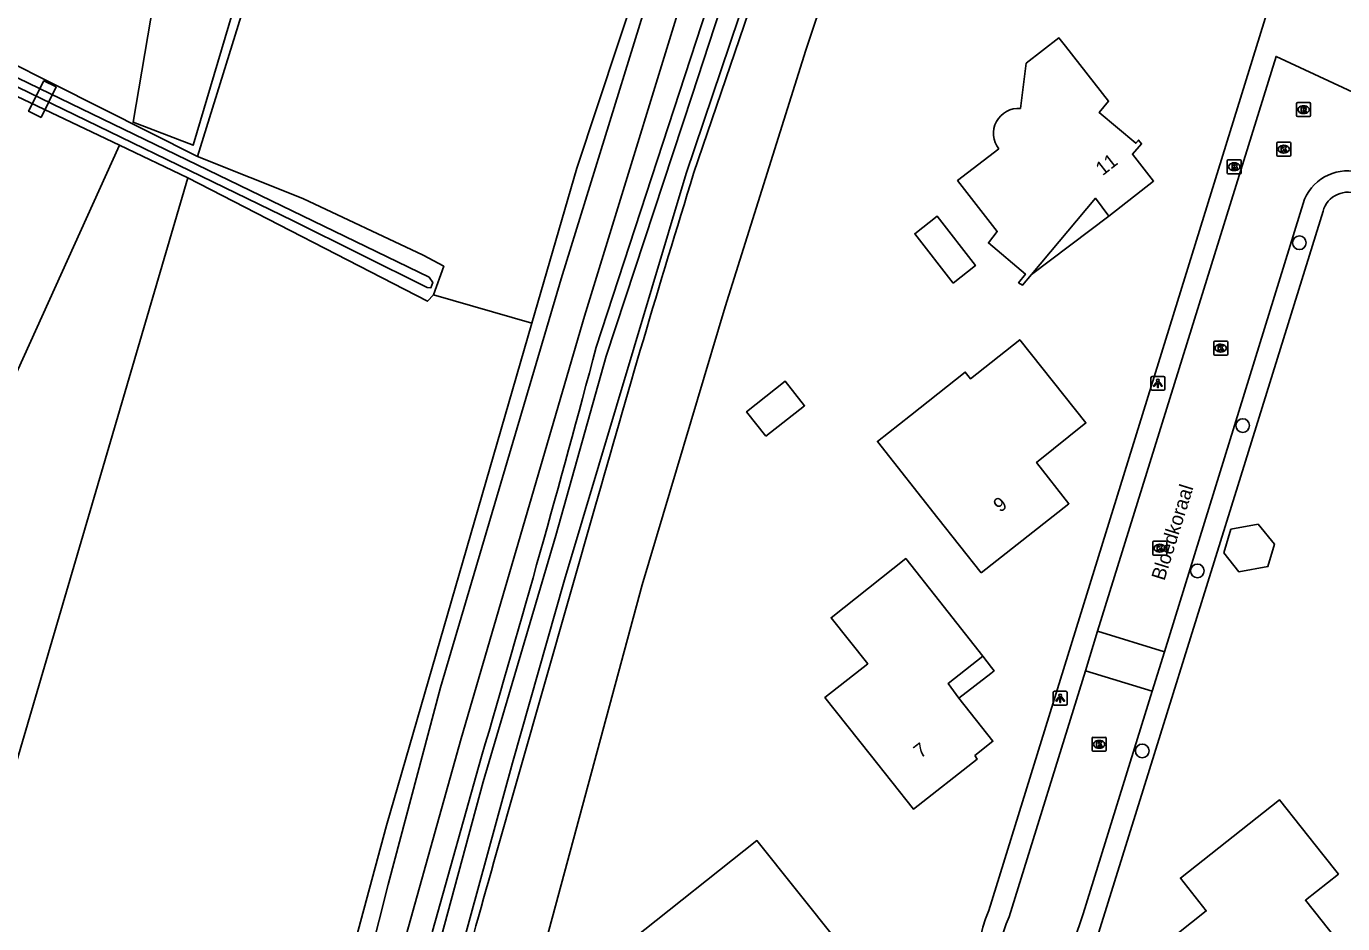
# Model space of a CAD drawing. Extents: x 159628 to 160723, y 388176 to 389416.
# Drawn here: x 159839.8 to 159934, y 388665.4 to 388729.6 of the extents above; entities that cross this region are included whole.
import ezdxf

# ---------------------------------------------------------------- set-up
doc = ezdxf.new("R2010")
doc.units = 0
for name, color, linetype in [('IMGEO_Boom', 7, 'Continuous'), ('IMGEO_Brandkraan', 7, 'Continuous'), ('IMGEO_Dek', 7, 'Continuous'), ('IMGEO_Grasland_agrarisch', 7, 'Continuous'), ('IMGEO_Groenvoorziening', 7, 'Continuous'), ('IMGEO_Hek', 7, 'Continuous'), ('IMGEO_Kolk', 7, 'Continuous'), ('IMGEO_Lichtpunt', 7, 'Continuous'), ('IMGEO_Loofbos', 7, 'Continuous'), ('IMGEO_Muur', 7, 'Continuous'), ('IMGEO_Openbare_ruimte_label', 7, 'Continuous'), ('IMGEO_Pand', 7, 'Continuous'), ('IMGEO_Pand_nummerreeks', 7, 'Continuous'), ('IMGEO_Pand_overbouw', 7, 'Continuous'), ('IMGEO_Rijbaan_lokaal_onverhard', 7, 'Continuous'), ('IMGEO_Rijbaan_lokaal_open', 7, 'Continuous'), ('IMGEO_Rioolput', 7, 'Continuous'), ('IMGEO_Struiken', 7, 'Continuous'), ('IMGEO_Voetpad_gesloten', 7, 'Continuous'), ('IMGEO_Voetpad_open', 7, 'Continuous'), ('IMGEO_Waterloop', 7, 'Continuous')]:
    doc.layers.add(name, color=color, linetype=linetype)

msp = doc.modelspace()

# ---------------------------------------------------------------- linework, layer by layer
at = {"layer": 'IMGEO_Boom'}
for centre in [(159930.887, 388714.152), (159926.831, 388701.065), (159923.587, 388690.664), (159919.641, 388677.78)]:
    msp.add_circle(centre, 0.489, dxfattribs=at)
at = {"layer": 'IMGEO_Brandkraan'}
for p, q in [((159925.727, 388719.166), (159925.727, 388720.018)), ((159925.802, 388720.092), (159926.654, 388720.092)), ((159926.215, 388719.872), (159926.24, 388719.872)), ((159926.728, 388720.018), (159926.728, 388719.166)), ((159926.654, 388719.092), (159925.802, 388719.092)), ((159926.238, 388719.312), (159926.213, 388719.312))]:
    msp.add_line(p, q, dxfattribs=at)
for points in [[(159925.727, 388719.166), (159925.727, 388720.018)], [(159925.802, 388720.092), (159926.654, 388720.092)], [(159926.075, 388719.792), (159926.075, 388719.392), (159926.288, 388719.392)], [(159926.306, 388719.792), (159926.075, 388719.792)], [(159926.254, 388719.711), (159926.2, 388719.711), (159926.2, 388719.635)], [(159926.2, 388719.635), (159926.253, 388719.635)], [(159926.262, 388719.559), (159926.2, 388719.559), (159926.2, 388719.478)], [(159926.2, 388719.478), (159926.262, 388719.478)], [(159926.728, 388720.018), (159926.728, 388719.166)], [(159926.654, 388719.092), (159925.802, 388719.092)]]:
    msp.add_lwpolyline(points, dxfattribs=at)
for centre, radius, start, end in [((159925.804, 388720.016), 0.0765, 91.55205, 178.44795), ((159925.804, 388720.016), 0.0765, 91.55205, 178.44795), ((159926.255, 388719.673), 0.0379, 267.82845, 90.93552), ((159926.263, 388719.518), 0.0404, 269.87594, 90.50774), ((159926.294, 388719.643), 0.251, 268.66757, 293.53466), ((159926.31, 388719.647), 0.145, 59.4692, 91.53667), ((159926.335, 388719.694), 0.0922, 285.51372, 58.15012), ((159926.34, 388719.502), 0.105, 301.31148, 78.98903), ((159926.652, 388720.016), 0.0765, 1.55205, 88.44795), ((159926.652, 388720.016), 0.0765, 1.55205, 88.44795), ((159925.804, 388719.168), 0.0765, 181.55205, 268.44795), ((159925.804, 388719.168), 0.0765, 181.55205, 268.44795), ((159926.652, 388719.168), 0.0765, 271.55205, 358.44795), ((159926.652, 388719.168), 0.0765, 271.55205, 358.44795)]:
    msp.add_arc(centre, radius, start, end, dxfattribs=at)
for centre, major_axis, ratio, start_param, end_param in [((159926.214, 388719.592), (-0.387, 0.002), 0.722429, 4.712389, 7.853982), ((159926.239, 388719.592), (-0.39, 0.002), 0.717154, 1.570796, 4.712389)]:
    msp.add_ellipse(centre, major_axis=major_axis, ratio=ratio, start_param=start_param, end_param=end_param, dxfattribs=at)
at = {"layer": 'IMGEO_Dek'}
msp.add_lwpolyline([(159840.858, 388723.129), (159841.921, 388725.301), (159841.042, 388725.737), (159839.953, 388723.567)], close=True, dxfattribs=at)
at = {"layer": 'IMGEO_Grasland_agrarisch'}
for points in [[(159852.044, 388720.333), (159827.956, 388732.476), (159792.153, 388750), (159787.718, 388752.171), (159776.991, 388756.832), (159772.189, 388759.594), (159771.506, 388759.491), (159770.91, 388759.36), (159770.487, 388758.941), (159770.422, 388758.529), (159770.391, 388758.07), (159770.514, 388757.535), (159770.711, 388757.196)], [(159830.229, 388728.853), (159846.447, 388721.131)]]:
    msp.add_lwpolyline(points, dxfattribs=at)
at = {"layer": 'IMGEO_Groenvoorziening'}
for points in [[(159921.686, 388818.374), (159916.167, 388806.225), (159909.487, 388790.623), (159903.06, 388774.194), (159894.733, 388750), (159888.915, 388732.257), (159880.577, 388706.684)], [(159911.897, 388788.693), (159915.03, 388783.29), (159907.895, 388763.963), (159901.612, 388745.973), (159895.581, 388727.928), (159889.791, 388709.566), (159883.857, 388689.671), (159871.857, 388645.22), (159877.742, 388640.168)], [(159906.188, 388773.02), (159898.076, 388750), (159887.538, 388719.103)], [(159880.501, 388695.267), (159873.254, 388669.842)], [(159872.366, 388677.375), (159868.849, 388664.876), (159864.964, 388649.184)]]:
    msp.add_lwpolyline(points, dxfattribs=at)
for centre, radius, start, end in [((160866.472, 388417.14), 1024.448, 162.857031, 164.247058), ((158736.866, 389011.293), 1183.58, 343.612891, 345.086374), ((160268.955, 388556.036), 411.741, 163.95442, 166.98723)]:
    msp.add_arc(centre, radius, start, end, dxfattribs=at)
at = {"layer": 'IMGEO_Hek'}
for points in [[(159886.631, 388741.973), (159879.19, 388719.484), (159875.975, 388708.387)], [(159875.975, 388708.387), (159865.562, 388672.443), (159859.075, 388648.375), (159854.631, 388628.358), (159853.051, 388623.909), (159849.453, 388625.075), (159845.514, 388626.869)]]:
    msp.add_lwpolyline(points, dxfattribs=at)
at = {"layer": 'IMGEO_Kolk'}
for p, q in [((159929.345, 388721.349), (159930.197, 388721.349)), ((159929.27, 388720.423), (159929.27, 388721.275)), ((159930.197, 388720.349), (159929.345, 388720.349)), ((159929.781, 388720.569), (159929.756, 388720.569)), ((159929.758, 388721.129), (159929.783, 388721.129)), ((159930.271, 388721.275), (159930.271, 388720.423)), ((159924.759, 388706.184), (159924.759, 388707.036)), ((159924.834, 388707.11), (159925.686, 388707.11)), ((159925.27, 388706.33), (159925.245, 388706.33)), ((159925.247, 388706.89), (159925.272, 388706.89)), ((159925.76, 388707.036), (159925.76, 388706.184)), ((159925.686, 388706.11), (159924.834, 388706.11)), ((159920.396, 388691.865), (159920.396, 388692.717)), ((159920.471, 388692.791), (159921.323, 388692.791)), ((159920.884, 388692.571), (159920.909, 388692.571)), ((159921.397, 388692.717), (159921.397, 388691.865)), ((159921.323, 388691.791), (159920.471, 388691.791)), ((159920.907, 388692.011), (159920.882, 388692.011)), ((159916.058, 388677.821), (159916.058, 388678.673)), ((159916.133, 388678.747), (159916.985, 388678.747)), ((159916.569, 388677.967), (159916.544, 388677.967)), ((159916.546, 388678.527), (159916.571, 388678.527)), ((159917.059, 388678.673), (159917.059, 388677.821)), ((159916.985, 388677.747), (159916.133, 388677.747))]:
    msp.add_line(p, q, dxfattribs=at)
for points in [[(159929.345, 388721.349), (159930.197, 388721.349)], [(159929.27, 388720.423), (159929.27, 388721.275)], [(159930.197, 388720.349), (159929.345, 388720.349)], [(159929.591, 388721.049), (159929.714, 388721.049), (159929.714, 388720.898), (159929.844, 388721.049), (159930.008, 388721.049), (159929.862, 388720.898), (159930.015, 388720.649), (159929.863, 388720.649), (159929.778, 388720.813), (159929.714, 388720.746), (159929.714, 388720.649), (159929.591, 388720.649), (159929.591, 388721.049)], [(159930.271, 388721.275), (159930.271, 388720.423)], [(159924.759, 388706.184), (159924.759, 388707.036)], [(159924.834, 388707.11), (159925.686, 388707.11)], [(159925.08, 388706.81), (159925.203, 388706.81), (159925.203, 388706.659), (159925.333, 388706.81), (159925.497, 388706.81), (159925.351, 388706.659), (159925.504, 388706.41), (159925.352, 388706.41), (159925.267, 388706.574), (159925.203, 388706.507), (159925.203, 388706.41), (159925.08, 388706.41), (159925.08, 388706.81)], [(159925.76, 388707.036), (159925.76, 388706.184)], [(159925.686, 388706.11), (159924.834, 388706.11)], [(159920.396, 388691.865), (159920.396, 388692.717)], [(159920.471, 388692.791), (159921.323, 388692.791)], [(159920.717, 388692.491), (159920.84, 388692.491), (159920.84, 388692.34), (159920.97, 388692.491), (159921.134, 388692.491), (159920.988, 388692.34), (159921.141, 388692.091), (159920.989, 388692.091), (159920.904, 388692.255), (159920.84, 388692.188), (159920.84, 388692.091), (159920.717, 388692.091), (159920.717, 388692.491)], [(159921.397, 388692.717), (159921.397, 388691.865)], [(159921.323, 388691.791), (159920.471, 388691.791)], [(159916.058, 388677.821), (159916.058, 388678.673)], [(159916.133, 388678.747), (159916.985, 388678.747)], [(159916.379, 388678.447), (159916.502, 388678.447), (159916.502, 388678.296), (159916.632, 388678.447), (159916.796, 388678.447), (159916.65, 388678.296), (159916.803, 388678.047), (159916.651, 388678.047), (159916.566, 388678.211), (159916.502, 388678.144), (159916.502, 388678.047), (159916.379, 388678.047), (159916.379, 388678.447)], [(159917.059, 388678.673), (159917.059, 388677.821)], [(159916.985, 388677.747), (159916.133, 388677.747)]]:
    msp.add_lwpolyline(points, dxfattribs=at)
for centre, start, end in [((159929.347, 388721.273), 91.55205, 178.44795), ((159929.347, 388721.273), 91.55205, 178.44795), ((159930.195, 388721.273), 1.55205, 88.44795), ((159930.195, 388721.273), 1.55205, 88.44795), ((159929.347, 388720.425), 181.55205, 268.44795), ((159929.347, 388720.425), 181.55205, 268.44795), ((159930.195, 388720.425), 271.55205, 358.44795), ((159930.195, 388720.425), 271.55205, 358.44795), ((159924.836, 388707.034), 91.55205, 178.44795), ((159924.836, 388707.034), 91.55205, 178.44795), ((159925.684, 388707.034), 1.55205, 88.44795), ((159925.684, 388707.034), 1.55205, 88.44795), ((159924.836, 388706.186), 181.55205, 268.44795), ((159924.836, 388706.186), 181.55205, 268.44795), ((159925.684, 388706.186), 271.55205, 358.44795), ((159925.684, 388706.186), 271.55205, 358.44795), ((159920.473, 388692.715), 91.55205, 178.44795), ((159920.473, 388692.715), 91.55205, 178.44795), ((159921.321, 388692.715), 1.55205, 88.44795), ((159921.321, 388692.715), 1.55205, 88.44795), ((159920.473, 388691.867), 181.55205, 268.44795), ((159920.473, 388691.867), 181.55205, 268.44795), ((159921.321, 388691.867), 271.55205, 358.44795), ((159921.321, 388691.867), 271.55205, 358.44795), ((159916.135, 388678.671), 91.55205, 178.44795), ((159916.135, 388678.671), 91.55205, 178.44795), ((159916.983, 388678.671), 1.55205, 88.44795), ((159916.983, 388678.671), 1.55205, 88.44795), ((159916.135, 388677.823), 181.55205, 268.44795), ((159916.135, 388677.823), 181.55205, 268.44795), ((159916.983, 388677.823), 271.55205, 358.44795), ((159916.983, 388677.823), 271.55205, 358.44795)]:
    msp.add_arc(centre, 0.0765, start, end, dxfattribs=at)
for centre, major_axis, ratio, start_param, end_param in [((159929.757, 388720.849), (-0.387, 0.002), 0.722429, 4.712389, 7.853982), ((159929.782, 388720.849), (-0.39, 0.002), 0.717154, 1.570796, 4.712389), ((159925.246, 388706.61), (-0.387, 0.002), 0.722429, 4.712389, 7.853982), ((159925.271, 388706.61), (-0.39, 0.002), 0.717154, 1.570796, 4.712389), ((159920.883, 388692.291), (-0.387, 0.002), 0.722429, 4.712389, 7.853982), ((159920.908, 388692.291), (-0.39, 0.002), 0.717154, 1.570796, 4.712389), ((159916.545, 388678.247), (-0.387, 0.002), 0.722429, 4.712389, 7.853982), ((159916.57, 388678.247), (-0.39, 0.002), 0.717154, 1.570796, 4.712389)]:
    msp.add_ellipse(centre, major_axis=major_axis, ratio=ratio, start_param=start_param, end_param=end_param, dxfattribs=at)
at = {"layer": 'IMGEO_Lichtpunt'}
for p, q in [((159920.268, 388704.489), (159920.268, 388703.682)), ((159920.268, 388704.489), (159920.268, 388703.682)), ((159921.17, 388704.584), (159920.362, 388704.584)), ((159921.17, 388704.584), (159920.362, 388704.584)), ((159921.264, 388703.682), (159921.264, 388704.489)), ((159921.264, 388703.682), (159921.264, 388704.489)), ((159920.362, 388703.588), (159921.17, 388703.588)), ((159920.362, 388703.588), (159921.17, 388703.588)), ((159913.274, 388681.948), (159913.274, 388681.141)), ((159913.274, 388681.948), (159913.274, 388681.141)), ((159914.176, 388682.043), (159913.368, 388682.043)), ((159914.176, 388682.043), (159913.368, 388682.043)), ((159914.27, 388681.141), (159914.27, 388681.948)), ((159914.27, 388681.141), (159914.27, 388681.948)), ((159913.368, 388681.047), (159914.176, 388681.047)), ((159913.368, 388681.047), (159914.176, 388681.047))]:
    msp.add_line(p, q, dxfattribs=at)
for points in [[(159920.642, 388704.153), (159920.681, 388704.125), (159920.493, 388703.863), (159920.455, 388703.89), (159920.642, 388704.153)], [(159920.744, 388704.105), (159920.791, 388704.105), (159920.791, 388703.783), (159920.744, 388703.783), (159920.744, 388704.105)], [(159920.854, 388704.125), (159920.892, 388704.152), (159921.079, 388703.89), (159921.04, 388703.862), (159920.854, 388704.125)], [(159913.648, 388681.612), (159913.687, 388681.584), (159913.499, 388681.322), (159913.461, 388681.349), (159913.648, 388681.612)], [(159913.75, 388681.564), (159913.797, 388681.564), (159913.797, 388681.242), (159913.75, 388681.242), (159913.75, 388681.564)], [(159913.86, 388681.584), (159913.898, 388681.611), (159914.085, 388681.349), (159914.046, 388681.321), (159913.86, 388681.584)]]:
    msp.add_lwpolyline(points, dxfattribs=at)
for centre in [(159920.767, 388704.287), (159913.773, 388681.746)]:
    msp.add_circle(centre, 0.0994, dxfattribs=at)
for centre, start, end in [((159920.362, 388704.489), 90, 180), ((159920.362, 388704.489), 90, 180), ((159921.17, 388704.489), 0, 90), ((159921.17, 388704.489), 0, 90), ((159920.362, 388703.682), 180, 270), ((159920.362, 388703.682), 180, 270), ((159921.17, 388703.682), 270, 0), ((159921.17, 388703.682), 270, 360), ((159913.368, 388681.948), 90, 180), ((159913.368, 388681.948), 90, 180), ((159914.176, 388681.948), 0, 90), ((159914.176, 388681.948), 0, 90), ((159913.368, 388681.141), 180, 270), ((159913.368, 388681.141), 180, 270), ((159914.176, 388681.141), 270, 0), ((159914.176, 388681.141), 270, 360)]:
    msp.add_arc(centre, 0.0946, start, end, dxfattribs=at)
at = {"layer": 'IMGEO_Loofbos'}
for points in [[(159852.044, 388720.333), (159862.604, 388754.405)], [(159875.975, 388708.387), (159879.19, 388719.484), (159886.631, 388741.973)], [(159868.933, 388710.427), (159869.657, 388712.465), (159868.193, 388713.262), (159859.586, 388717.322), (159852.044, 388720.333)], [(159828.83, 388642.092), (159851.338, 388718.803)], [(159851.338, 388718.803), (159868.487, 388709.963), (159868.933, 388710.427)], [(159875.975, 388708.387), (159868.933, 388710.427)], [(159845.943, 388627.841), (159845.514, 388626.869), (159849.453, 388625.075), (159853.051, 388623.909), (159854.631, 388628.358), (159859.075, 388648.375), (159865.562, 388672.443), (159875.975, 388708.387)]]:
    msp.add_lwpolyline(points, dxfattribs=at)
at = {"layer": 'IMGEO_Muur'}
msp.add_lwpolyline([(159919.71, 388674.982), (159926.476, 388696.754)], dxfattribs=at)
at = {"layer": 'IMGEO_Pand'}
for points in [[(159910.94, 388723.76), (159911.34, 388727), (159913.68, 388728.816), (159914.161, 388728.223), (159917.23, 388724.276), (159916.56, 388723.477), (159919.19, 388721.274), (159919.384, 388721.506), (159919.598, 388721.231), (159918.938, 388720.491), (159920.451, 388718.566), (159917.247, 388716.055), (159916.3, 388717.335), (159911.712, 388711.872)], [(159911.712, 388711.872), (159911.065, 388711.104), (159910.796, 388711.283), (159911.284, 388711.906), (159908.633, 388714.143), (159909.263, 388714.952), (159906.428, 388718.597), (159909.38, 388720.87)], [(159906.104, 388711.269), (159903.362, 388714.794), (159904.97, 388716.045), (159907.712, 388712.52), (159906.104, 388711.269)], [(159908.114, 388690.523), (159905.015, 388694.447), (159900.688, 388699.925), (159903.05, 388701.79), (159906.973, 388704.889), (159907.345, 388704.418), (159910.88, 388707.21), (159915.61, 388701.25), (159912.088, 388698.431), (159914.397, 388695.466), (159908.114, 388690.523)], [(159892.715, 388700.297), (159891.328, 388702.053), (159894.096, 388704.239), (159895.482, 388702.483), (159892.715, 388700.297)], [(159925.492, 388691.944), (159926.556, 388690.592), (159928.641, 388690.973), (159929.107, 388692.568), (159927.933, 388693.997), (159925.988, 388693.641), (159925.492, 388691.944)], [(159907.658, 388677.439), (159907.84, 388677.192), (159903.282, 388673.597), (159900.174, 388677.514), (159896.94, 388681.59), (159899.997, 388684.011), (159897.383, 388687.311), (159902.726, 388691.543), (159905.135, 388688.487), (159908.231, 388684.56), (159905.765, 388682.607), (159906.519, 388681.543), (159908.959, 388678.463), (159907.658, 388677.439)], [(159932.513, 388665.588), (159931.324, 388667.09), (159933.68, 388668.954), (159932.573, 388670.353), (159929.47, 388674.273), (159922.371, 388668.671), (159924.221, 388666.321), (159921.075, 388663.819), (159924.062, 388660.048), (159923.999, 388658.567), (159925.339, 388658.49), (159928.234, 388654.781), (159932.155, 388657.884), (159936.124, 388661.025), (159932.513, 388665.588)], [(159901.669, 388655.757), (159892.715, 388648.621), (159886.862, 388655.965), (159888.612, 388657.359), (159883.12, 388664.25), (159892.071, 388671.361), (159897.83, 388664.139), (159896.094, 388662.738), (159901.669, 388655.757)]]:
    msp.add_lwpolyline(points, dxfattribs=at)
msp.add_arc((159910.789, 388721.975), 1.791, 85.16569, 218.11464, dxfattribs=at)
at = {"layer": 'IMGEO_Pand_overbouw'}
for points in [[(159911.712, 388711.872), (159917.247, 388716.055), (159916.3, 388717.335)], [(159906.519, 388681.543), (159908.799, 388683.311), (159909.046, 388683.511), (159908.852, 388683.755), (159908.231, 388684.56), (159905.765, 388682.607)]]:
    msp.add_lwpolyline(points, close=True, dxfattribs=at)
at = {"layer": 'IMGEO_Rijbaan_lokaal_onverhard'}
for points in [[(159865.212, 388646.471), (159863.222, 388647.058), (159862.468, 388647.875), (159866.349, 388662.369), (159870.906, 388678.671), (159879.744, 388708.887), (159888.203, 388736.461), (159900.962, 388773.448), (159906.116, 388787.472), (159910.926, 388798.616), (159917.324, 388812.954), (159920.174, 388818.702), (159921.575, 388820.893), (159923.154, 388822.781), (159926.306, 388825.845), (159931.357, 388828.754), (159940.188, 388832.823), (159947.09, 388835.059), (159949.833, 388834.64), (159951.592, 388833.802), (159957.723, 388828.236), (159989.428, 388803.534), (159989.602, 388803.386)], [(159932.514, 388831.857), (159926.55, 388828.851), (159922.825, 388826.078), (159920.773, 388823.989), (159918.867, 388821.239), (159917.108, 388817.904), (159906.032, 388793.989), (159901.314, 388782.19), (159892.298, 388755.308), (159888.639, 388745.105), (159885.025, 388734.118), (159878.06, 388711.567), (159869.438, 388682.322), (159865.691, 388668.218), (159860.487, 388647.607)]]:
    msp.add_lwpolyline(points, dxfattribs=at)
at = {"layer": 'IMGEO_Rijbaan_lokaal_open'}
for points in [[(159916.452, 388686.337), (159929.219, 388727.489), (159935.028, 388724.784)], [(159931.257, 388717.278), (159921.225, 388684.86)], [(159915.578, 388683.517), (159916.452, 388686.337)], [(159916.452, 388686.337), (159921.225, 388684.86)], [(159921.225, 388684.86), (159920.352, 388682.04)], [(159915.578, 388683.517), (159910.114, 388665.906)], [(159920.352, 388682.04), (159915.578, 388683.517)], [(159914.739, 388664.127), (159915.422, 388666.109), (159920.352, 388682.04)]]:
    msp.add_lwpolyline(points, dxfattribs=at)
for centre, radius, start, end in [((159934.357, 388715.925), 3.382, 72.93341, 156.43031), ((159917.111, 388662.747), 7.677, 155.6987, 219.47658)]:
    msp.add_arc(centre, radius, start, end, dxfattribs=at)
at = {"layer": 'IMGEO_Rioolput'}
for p, q in [((159930.691, 388723.254), (159930.691, 388724.106)), ((159930.766, 388724.18), (159931.618, 388724.18)), ((159931.692, 388724.106), (159931.692, 388723.254)), ((159931.618, 388723.18), (159930.766, 388723.18)), ((159931.202, 388723.4), (159931.177, 388723.4)), ((159931.179, 388723.96), (159931.204, 388723.96))]:
    msp.add_line(p, q, dxfattribs=at)
for points in [[(159930.691, 388723.254), (159930.691, 388724.106)], [(159930.766, 388724.18), (159931.618, 388724.18)], [(159931.692, 388724.106), (159931.692, 388723.254)], [(159931.618, 388723.18), (159930.766, 388723.18)], [(159931.28, 388723.878), (159931.028, 388723.88), (159931.028, 388723.48)], [(159931.028, 388723.48), (159931.152, 388723.48), (159931.152, 388723.642), (159931.163, 388723.642)], [(159931.206, 388723.799), (159931.152, 388723.799), (159931.152, 388723.718)], [(159931.152, 388723.718), (159931.204, 388723.718)], [(159931.21, 388723.613), (159931.281, 388723.48), (159931.421, 388723.48), (159931.356, 388723.606)]]:
    msp.add_lwpolyline(points, dxfattribs=at)
for centre, radius, start, end in [((159930.768, 388724.104), 0.0765, 91.55205, 178.44795), ((159930.768, 388724.104), 0.0765, 91.55205, 178.44795), ((159931.616, 388724.104), 0.0765, 1.55205, 88.44795), ((159931.616, 388724.104), 0.0765, 1.55205, 88.44795), ((159930.768, 388723.256), 0.0765, 181.55205, 268.44795), ((159930.768, 388723.256), 0.0765, 181.55205, 268.44795), ((159931.162, 388723.589), 0.0533, 26.02933, 88.69889), ((159931.188, 388723.907), 0.19, 274.7715, 282.96867), ((159931.212, 388723.703), 0.0964, 77.00612, 93.18647), ((159931.226, 388723.76), 0.0378, 276.66336, 79.67722), ((159931.279, 388723.768), 0.109, 350.36119, 89.41601), ((159931.277, 388723.768), 0.112, 277.58423, 350.98172), ((159931.261, 388723.553), 0.108, 29.51342, 73.79051), ((159931.616, 388723.256), 0.0765, 271.55205, 358.44795), ((159931.616, 388723.256), 0.0765, 271.55205, 358.44795)]:
    msp.add_arc(centre, radius, start, end, dxfattribs=at)
for centre, major_axis, ratio, start_param, end_param in [((159931.178, 388723.68), (-0.387, 0.002), 0.722429, 4.712389, 7.853982), ((159931.203, 388723.68), (-0.39, 0.002), 0.717154, 1.570796, 4.712389)]:
    msp.add_ellipse(centre, major_axis=major_axis, ratio=ratio, start_param=start_param, end_param=end_param, dxfattribs=at)
at = {"layer": 'IMGEO_Struiken'}
for points in [[(159849.704, 388760.316), (159861.596, 388754.4), (159851.723, 388721.131), (159847.429, 388722.773), (159852.025, 388749.78), (159849.704, 388760.316)], [(159831.817, 388688.808), (159846.447, 388721.131)], [(159846.447, 388721.131), (159851.338, 388718.803)]]:
    msp.add_lwpolyline(points, dxfattribs=at)
at = {"layer": 'IMGEO_Voetpad_gesloten'}
msp.add_lwpolyline([(159840.858, 388723.129), (159841.921, 388725.301), (159841.042, 388725.737), (159839.953, 388723.567), (159840.858, 388723.129)], dxfattribs=at)
at = {"layer": 'IMGEO_Voetpad_open'}
for points in [[(159908.665, 388666.36), (159929.71, 388734.32), (159937.365, 388731.945), (159936.132, 388727.911)], [(159916.19, 388663.656), (159919.71, 388674.982), (159926.476, 388696.754), (159932.586, 388716.413)]]:
    msp.add_lwpolyline(points, dxfattribs=at)
for centre, radius, start, end in [((159934.346, 388715.946), 1.821, 62.86074, 165.13401), ((159917.137, 388662.736), 9.214, 156.84059, 219.06049)]:
    msp.add_arc(centre, radius, start, end, dxfattribs=at)
at = {"layer": 'IMGEO_Waterloop'}
for points in [[(159922.024, 388816.799), (159914.467, 388800.208), (159907.814, 388784.438), (159903.79, 388772.98), (159895.494, 388749.407), (159887.445, 388724.725), (159881.292, 388706.025), (159877.691, 388693.206), (159872.475, 388675.567), (159868.923, 388662.425), (159866.05, 388649.893)], [(159867.251, 388649.677), (159867.968, 388652.785), (159874.58, 388676.912), (159878.297, 388690.013), (159887.003, 388719.119), (159893.287, 388737.723), (159903.8, 388768.647), (159911.474, 388788.927)], [(159780.475, 388754.44), (159787.457, 388751.483), (159804.787, 388743.023), (159839.202, 388725.939), (159868.606, 388711.689), (159868.884, 388711.309), (159868.74, 388710.929), (159868.483, 388710.95), (159858.884, 388715.724), (159838.36, 388725.693), (159815.773, 388736.678), (159793.432, 388747.746), (159787.128, 388750.826), (159771.794, 388757.491), (159771.676, 388757.81), (159771.676, 388758.04), (159771.783, 388758.132), (159772.024, 388758.206), (159780.475, 388754.44)]]:
    msp.add_lwpolyline(points, dxfattribs=at)

# ---------------------------------------------------------------- texts
at = {"layer": 'IMGEO_Openbare_ruimte_label'}
msp.add_text('Bloedkoraal', height=1, rotation=72.72458, dxfattribs=at).set_placement((159921.227, 388689.912))
at = {"layer": 'IMGEO_Pand_nummerreeks'}
for s, rotation, p in [('11', 38.08608, (159916.805, 388718.91)), ('9', 38.19305, (159909.481, 388694.805)), ('7', 38.26366, (159903.784, 388677.202))]:
    msp.add_text(s, height=1, rotation=rotation, dxfattribs=at).set_placement(p)

doc.saveas('drawing.dxf')
